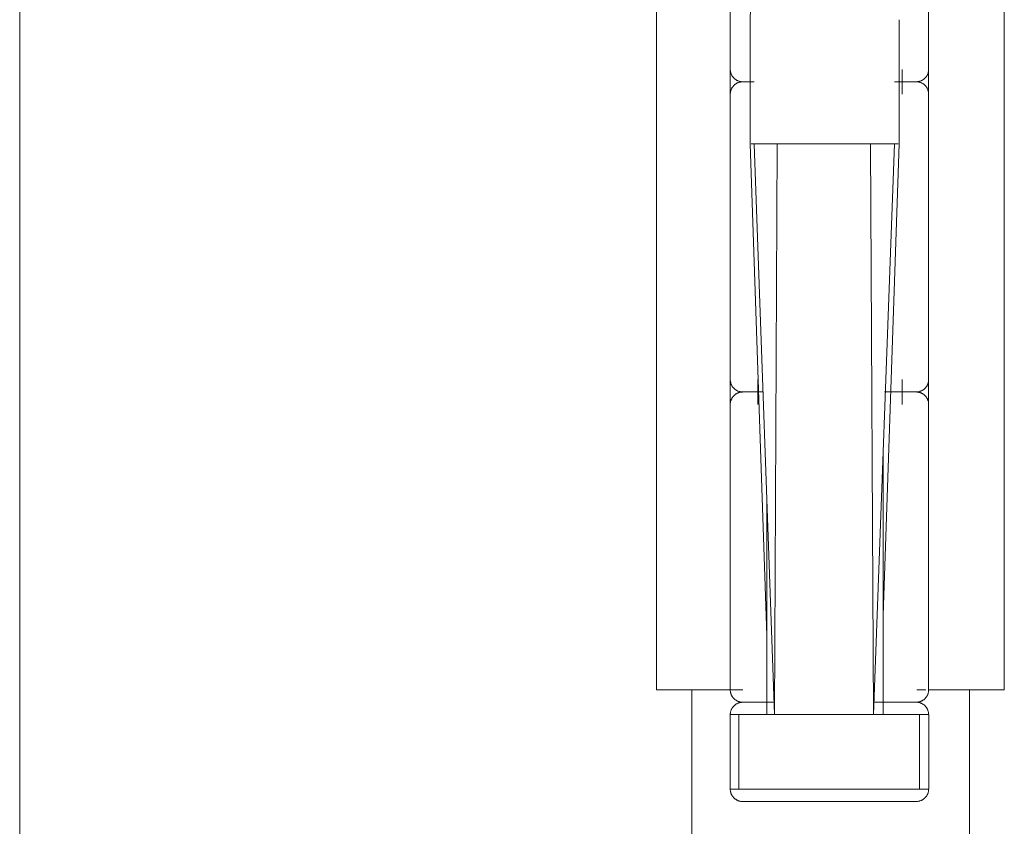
# Model space of a CAD drawing. Header units: inches. Extents: x 424 to 2043, y -237 to 445.
# Tile 753 of 965: x 872.3138 to 872.3932, y 213.3002 to 213.3652. Entities that reach past the tile are written whole.
import ezdxf

# ---------------------------------------------------------------- set-up
doc = ezdxf.new("R2010")
doc.units = ezdxf.units.IN
doc.header["$MEASUREMENT"] = 0
doc.layers.add('A-DOOR', color=31, linetype='Continuous', lineweight=9)

# ---------------------------------------------------------------- blocks, each defined once
blk = doc.blocks.new('5-panel_Bi-fold_external_door_10806 - Type 1-239875-Section 1')
at = {"layer": 'A-DOOR'}
for p, q in [((-104.57272, -2.937), (-104.57272, -0.198428)), ((-104.521364, -1.786), (-104.521364, -1.688)), ((-104.515407, -1.786), (-104.515407, -1.688)), ((-104.499415, -1.688), (-104.499415, -1.786)), ((-104.493309, -1.688), (-104.493309, -1.786)), ((-104.513805, -1.732), (-104.512464, -1.692366)), ((-104.515411, -1.713), (-104.515411, -1.736)), ((-104.499411, -1.736), (-104.499411, -1.713)), ((-104.513805, -1.732), (-104.513805, -1.742)), ((-104.501793, -1.742), (-104.501793, -1.732)), ((-104.501537, -1.736), (-104.501537, -1.738)), ((-104.50138, -1.737), (-104.501318, -1.737)), ((-104.515411, -1.738), (-104.515411, -1.761)), ((-104.499411, -1.761), (-104.499411, -1.738)), ((-104.513805, -1.742), (-104.512464, -1.781634)), ((-104.513713, -1.742), (-104.513479, -1.742)), ((-104.513479, -1.742), (-104.513713, -1.742)), ((-104.513479, -1.742), (-104.511848, -1.788)), ((-104.513479, -1.742), (-104.511638, -1.742)), ((-104.511638, -1.742), (-104.513479, -1.742)), ((-104.511638, -1.742), (-104.511848, -1.788)), ((-104.511638, -1.742), (-104.504089, -1.742)), ((-104.504089, -1.742), (-104.511638, -1.742)), ((-104.504089, -1.742), (-104.50386, -1.788)), ((-104.504089, -1.742), (-104.502154, -1.742)), ((-104.502154, -1.742), (-104.504089, -1.742)), ((-104.50386, -1.788), (-104.502154, -1.742)), ((-104.503068, -1.779972), (-104.501793, -1.742)), ((-104.502154, -1.742), (-104.501867, -1.742)), ((-104.501867, -1.742), (-104.502154, -1.742)), ((-104.513187, -1.763), (-104.513187, -1.761)), ((-104.501537, -1.761), (-104.501537, -1.763)), ((-104.513442, -1.762), (-104.513503, -1.762)), ((-104.502499, -1.762), (-104.502478, -1.762)), ((-104.515411, -1.763), (-104.515411, -1.786)), ((-104.499411, -1.786), (-104.499411, -1.763)), ((-104.503068, -1.766643), (-104.503068, -1.788)), ((-104.512464, -1.770642), (-104.512464, -1.788)), ((-104.517129, -1.786), (-104.521364, -1.786)), ((-104.518507, -2.746039), (-104.518507, -1.786)), ((-104.515407, -1.786), (-104.517129, -1.786)), ((-104.514395, -1.786), (-104.515407, -1.786)), ((-104.499635, -1.786), (-104.500358, -1.786)), ((-104.497619, -1.786), (-104.499415, -1.786)), ((-104.493309, -1.786), (-104.497619, -1.786)), ((-104.496116, -1.786), (-104.496116, -2.746039)), ((-104.512209, -1.787), (-104.512229, -1.787)), ((-104.503452, -1.787), (-104.503438, -1.787)), ((-104.515419, -1.788), (-104.515419, -1.794)), ((-104.515419, -1.788), (-104.514734, -1.788)), ((-104.514734, -1.794), (-104.514734, -1.788)), ((-104.514734, -1.788), (-104.511848, -1.788)), ((-104.511848, -1.788), (-104.512464, -1.788)), ((-104.50386, -1.788), (-104.511848, -1.788)), ((-104.511848, -1.788), (-104.50386, -1.788)), ((-104.503068, -1.788), (-104.50386, -1.788)), ((-104.50386, -1.788), (-104.500146, -1.788)), ((-104.500146, -1.788), (-104.499403, -1.788)), ((-104.500146, -1.788), (-104.500146, -1.794)), ((-104.499403, -1.794), (-104.499403, -1.788)), ((-104.514734, -1.794), (-104.515419, -1.794)), ((-104.511848, -1.794), (-104.514734, -1.794)), ((-104.50386, -1.794), (-104.511848, -1.794)), ((-104.500146, -1.794), (-104.50386, -1.794)), ((-104.499403, -1.794), (-104.500146, -1.794))]:
    blk.add_line(p, q, dxfattribs=at)
at = {"layer": 'A-DOOR', "flags": 128}
for points in [[(-104.514411, -1.737), (-104.514451, -1.736999), (-104.514491, -1.736997), (-104.51453, -1.736993), (-104.51457, -1.736987), (-104.514609, -1.73698), (-104.514648, -1.736971), (-104.514687, -1.736961), (-104.514725, -1.736949), (-104.514763, -1.736936), (-104.5148, -1.736921), (-104.514837, -1.736905), (-104.514872, -1.736887), (-104.514908, -1.736868), (-104.514942, -1.736847), (-104.514975, -1.736825), (-104.515008, -1.736802), (-104.515039, -1.736778), (-104.51507, -1.736752), (-104.5151, -1.736725), (-104.515128, -1.736697), (-104.515155, -1.736667), (-104.515181, -1.736637), (-104.515206, -1.736606), (-104.51523, -1.736574), (-104.515252, -1.73654), (-104.515273, -1.736506), (-104.515293, -1.736471), (-104.515311, -1.736436), (-104.515327, -1.736399), (-104.515343, -1.736362), (-104.515356, -1.736325), (-104.515369, -1.736287), (-104.515379, -1.736248), (-104.515389, -1.736209), (-104.515396, -1.73617), (-104.515402, -1.73613), (-104.515407, -1.736091), (-104.515409, -1.736051), (-104.515411, -1.736011), (-104.515411, -1.736)], [(-104.499411, -1.736), (-104.499411, -1.73604), (-104.499414, -1.73608), (-104.499418, -1.73612), (-104.499423, -1.736159), (-104.499431, -1.736199), (-104.499439, -1.736238), (-104.49945, -1.736276), (-104.499461, -1.736315), (-104.499475, -1.736352), (-104.49949, -1.736389), (-104.499506, -1.736426), (-104.499524, -1.736462), (-104.499543, -1.736497), (-104.499563, -1.736531), (-104.499585, -1.736565), (-104.499609, -1.736597), (-104.499633, -1.736629), (-104.499659, -1.736659), (-104.499686, -1.736689), (-104.499714, -1.736717), (-104.499743, -1.736745), (-104.499774, -1.736771), (-104.499805, -1.736796), (-104.499837, -1.736819), (-104.49987, -1.736841), (-104.499904, -1.736862), (-104.499939, -1.736882), (-104.499975, -1.7369), (-104.500011, -1.736917), (-104.500048, -1.736932), (-104.500086, -1.736946), (-104.500124, -1.736958), (-104.500162, -1.736969), (-104.500201, -1.736978), (-104.500241, -1.736985), (-104.50028, -1.736991), (-104.50032, -1.736996), (-104.50036, -1.736999), (-104.5004, -1.737), (-104.500411, -1.737)], [(-104.515411, -1.738), (-104.51541, -1.73796), (-104.515407, -1.73792), (-104.515403, -1.73788), (-104.515398, -1.737841), (-104.515391, -1.737801), (-104.515382, -1.737762), (-104.515372, -1.737724), (-104.51536, -1.737685), (-104.515347, -1.737648), (-104.515332, -1.737611), (-104.515315, -1.737574), (-104.515298, -1.737538), (-104.515278, -1.737503), (-104.515258, -1.737469), (-104.515236, -1.737435), (-104.515213, -1.737403), (-104.515188, -1.737371), (-104.515162, -1.737341), (-104.515136, -1.737311), (-104.515107, -1.737283), (-104.515078, -1.737255), (-104.515048, -1.737229), (-104.515016, -1.737204), (-104.514984, -1.737181), (-104.514951, -1.737159), (-104.514917, -1.737138), (-104.514882, -1.737118), (-104.514846, -1.7371), (-104.51481, -1.737083), (-104.514773, -1.737068), (-104.514735, -1.737054), (-104.514697, -1.737042), (-104.514659, -1.737031), (-104.51462, -1.737022), (-104.514581, -1.737015), (-104.514541, -1.737009), (-104.514501, -1.737004), (-104.514461, -1.737001), (-104.514421, -1.737), (-104.514411, -1.737)], [(-104.514411, -1.737), (-104.514405, -1.737), (-104.514388, -1.737), (-104.51436, -1.737), (-104.514321, -1.737), (-104.514271, -1.737), (-104.51421, -1.737), (-104.514138, -1.737), (-104.514055, -1.737), (-104.513962, -1.737), (-104.513858, -1.737), (-104.513744, -1.737), (-104.51362, -1.737), (-104.513485, -1.737)], [(-104.513479, -1.737), (-104.513613, -1.737), (-104.513738, -1.737), (-104.513853, -1.737), (-104.513957, -1.737), (-104.514051, -1.737), (-104.514134, -1.737), (-104.514207, -1.737), (-104.514268, -1.737), (-104.514319, -1.737), (-104.514359, -1.737), (-104.514387, -1.737), (-104.514405, -1.737), (-104.514411, -1.737)], [(-104.514411, -1.737), (-104.514405, -1.737), (-104.514388, -1.737), (-104.51436, -1.737), (-104.514321, -1.737), (-104.514271, -1.737), (-104.51421, -1.737), (-104.514138, -1.737), (-104.514055, -1.737), (-104.513962, -1.737), (-104.513858, -1.737), (-104.513744, -1.737), (-104.51362, -1.737), (-104.513485, -1.737)], [(-104.513555, -1.737), (-104.513684, -1.737), (-104.513803, -1.737), (-104.513912, -1.737), (-104.514011, -1.737), (-104.514099, -1.737), (-104.514176, -1.737), (-104.514243, -1.737), (-104.514298, -1.737), (-104.514343, -1.737), (-104.514376, -1.737), (-104.514398, -1.737), (-104.514409, -1.737)], [(-104.502157, -1.737), (-104.501976, -1.737), (-104.501804, -1.737), (-104.501641, -1.737), (-104.501487, -1.737), (-104.501343, -1.737), (-104.501208, -1.737), (-104.501083, -1.737), (-104.500969, -1.737), (-104.500864, -1.737), (-104.50077, -1.737), (-104.500687, -1.737), (-104.500615, -1.737), (-104.500553, -1.737), (-104.500502, -1.737), (-104.500463, -1.737), (-104.500434, -1.737), (-104.500417, -1.737), (-104.500411, -1.737)], [(-104.500411, -1.737), (-104.500416, -1.737), (-104.500433, -1.737), (-104.500461, -1.737), (-104.5005, -1.737), (-104.50055, -1.737), (-104.500611, -1.737), (-104.500683, -1.737), (-104.500766, -1.737), (-104.500859, -1.737), (-104.500963, -1.737), (-104.501077, -1.737), (-104.501202, -1.737), (-104.501336, -1.737), (-104.50148, -1.737), (-104.501633, -1.737), (-104.501796, -1.737), (-104.501968, -1.737), (-104.502148, -1.737)], [(-104.500411, -1.737), (-104.500416, -1.737), (-104.500433, -1.737), (-104.500461, -1.737), (-104.5005, -1.737), (-104.50055, -1.737), (-104.500611, -1.737), (-104.500683, -1.737), (-104.500766, -1.737), (-104.500859, -1.737), (-104.500963, -1.737), (-104.501077, -1.737), (-104.501202, -1.737), (-104.501336, -1.737), (-104.50148, -1.737), (-104.501633, -1.737), (-104.501796, -1.737), (-104.501968, -1.737), (-104.502148, -1.737)], [(-104.502055, -1.737), (-104.501879, -1.737), (-104.501712, -1.737), (-104.501554, -1.737), (-104.501405, -1.737), (-104.501266, -1.737), (-104.501137, -1.737), (-104.501018, -1.737), (-104.500909, -1.737), (-104.50081, -1.737), (-104.500723, -1.737), (-104.500645, -1.737), (-104.500579, -1.737), (-104.500523, -1.737), (-104.500479, -1.737), (-104.500445, -1.737), (-104.500423, -1.737), (-104.500412, -1.737)], [(-104.500411, -1.737), (-104.500371, -1.737001), (-104.500331, -1.737003), (-104.500291, -1.737007), (-104.500251, -1.737013), (-104.500212, -1.73702), (-104.500173, -1.737029), (-104.500134, -1.737039), (-104.500096, -1.737051), (-104.500058, -1.737064), (-104.500021, -1.737079), (-104.499985, -1.737095), (-104.499949, -1.737113), (-104.499914, -1.737132), (-104.499879, -1.737153), (-104.499846, -1.737175), (-104.499813, -1.737198), (-104.499782, -1.737222), (-104.499751, -1.737248), (-104.499722, -1.737275), (-104.499693, -1.737303), (-104.499666, -1.737333), (-104.49964, -1.737363), (-104.499615, -1.737394), (-104.499591, -1.737426), (-104.499569, -1.73746), (-104.499548, -1.737494), (-104.499529, -1.737529), (-104.499511, -1.737564), (-104.499494, -1.737601), (-104.499479, -1.737638), (-104.499465, -1.737675), (-104.499453, -1.737713), (-104.499442, -1.737752), (-104.499433, -1.737791), (-104.499425, -1.73783), (-104.499419, -1.73787), (-104.499415, -1.737909), (-104.499412, -1.737949), (-104.499411, -1.737989), (-104.499411, -1.738)], [(-104.514411, -1.762), (-104.514451, -1.761999), (-104.514491, -1.761997), (-104.51453, -1.761993), (-104.51457, -1.761987), (-104.514609, -1.76198), (-104.514648, -1.761971), (-104.514687, -1.761961), (-104.514725, -1.761949), (-104.514763, -1.761936), (-104.5148, -1.761921), (-104.514837, -1.761905), (-104.514872, -1.761887), (-104.514908, -1.761868), (-104.514942, -1.761847), (-104.514975, -1.761825), (-104.515008, -1.761802), (-104.515039, -1.761778), (-104.51507, -1.761752), (-104.5151, -1.761725), (-104.515128, -1.761697), (-104.515155, -1.761667), (-104.515181, -1.761637), (-104.515206, -1.761606), (-104.51523, -1.761574), (-104.515252, -1.76154), (-104.515273, -1.761506), (-104.515293, -1.761471), (-104.515311, -1.761436), (-104.515327, -1.761399), (-104.515343, -1.761362), (-104.515356, -1.761325), (-104.515369, -1.761287), (-104.515379, -1.761248), (-104.515389, -1.761209), (-104.515396, -1.76117), (-104.515402, -1.76113), (-104.515407, -1.761091), (-104.515409, -1.761051), (-104.515411, -1.761011), (-104.515411, -1.761)], [(-104.499411, -1.761), (-104.499411, -1.76104), (-104.499414, -1.76108), (-104.499418, -1.76112), (-104.499423, -1.761159), (-104.499431, -1.761199), (-104.499439, -1.761238), (-104.49945, -1.761276), (-104.499461, -1.761315), (-104.499475, -1.761352), (-104.49949, -1.761389), (-104.499506, -1.761426), (-104.499524, -1.761462), (-104.499543, -1.761497), (-104.499563, -1.761531), (-104.499585, -1.761565), (-104.499609, -1.761597), (-104.499633, -1.761629), (-104.499659, -1.761659), (-104.499686, -1.761689), (-104.499714, -1.761717), (-104.499743, -1.761745), (-104.499774, -1.761771), (-104.499805, -1.761796), (-104.499837, -1.761819), (-104.49987, -1.761841), (-104.499904, -1.761862), (-104.499939, -1.761882), (-104.499975, -1.7619), (-104.500011, -1.761917), (-104.500048, -1.761932), (-104.500086, -1.761946), (-104.500124, -1.761958), (-104.500162, -1.761969), (-104.500201, -1.761978), (-104.500241, -1.761985), (-104.50028, -1.761991), (-104.50032, -1.761996), (-104.50036, -1.761999), (-104.5004, -1.762), (-104.500411, -1.762)], [(-104.515411, -1.763), (-104.51541, -1.76296), (-104.515407, -1.76292), (-104.515403, -1.76288), (-104.515398, -1.762841), (-104.515391, -1.762801), (-104.515382, -1.762762), (-104.515372, -1.762724), (-104.51536, -1.762685), (-104.515347, -1.762648), (-104.515332, -1.762611), (-104.515315, -1.762574), (-104.515298, -1.762538), (-104.515278, -1.762503), (-104.515258, -1.762469), (-104.515236, -1.762435), (-104.515213, -1.762403), (-104.515188, -1.762371), (-104.515162, -1.762341), (-104.515136, -1.762311), (-104.515107, -1.762283), (-104.515078, -1.762255), (-104.515048, -1.762229), (-104.515016, -1.762204), (-104.514984, -1.762181), (-104.514951, -1.762159), (-104.514917, -1.762138), (-104.514882, -1.762118), (-104.514846, -1.7621), (-104.51481, -1.762083), (-104.514773, -1.762068), (-104.514735, -1.762054), (-104.514697, -1.762042), (-104.514659, -1.762031), (-104.51462, -1.762022), (-104.514581, -1.762015), (-104.514541, -1.762009), (-104.514501, -1.762004), (-104.514461, -1.762001), (-104.514421, -1.762), (-104.514411, -1.762)], [(-104.514411, -1.762), (-104.514405, -1.762), (-104.514388, -1.762), (-104.51436, -1.762), (-104.514321, -1.762), (-104.514271, -1.762), (-104.51421, -1.762), (-104.514138, -1.762), (-104.514055, -1.762), (-104.513962, -1.762), (-104.513858, -1.762), (-104.513744, -1.762), (-104.51362, -1.762), (-104.513485, -1.762), (-104.513341, -1.762), (-104.513188, -1.762), (-104.513025, -1.762), (-104.512854, -1.762)], [(-104.512845, -1.762), (-104.513017, -1.762), (-104.51318, -1.762), (-104.513334, -1.762), (-104.513479, -1.762), (-104.513613, -1.762), (-104.513738, -1.762), (-104.513853, -1.762), (-104.513957, -1.762), (-104.514051, -1.762), (-104.514134, -1.762), (-104.514207, -1.762), (-104.514268, -1.762), (-104.514319, -1.762), (-104.514359, -1.762), (-104.514387, -1.762), (-104.514405, -1.762), (-104.514411, -1.762)], [(-104.514411, -1.762), (-104.514405, -1.762), (-104.514388, -1.762), (-104.51436, -1.762), (-104.514321, -1.762), (-104.514271, -1.762), (-104.51421, -1.762), (-104.514138, -1.762), (-104.514055, -1.762), (-104.513962, -1.762), (-104.513858, -1.762), (-104.513744, -1.762), (-104.51362, -1.762), (-104.513485, -1.762), (-104.513341, -1.762), (-104.513188, -1.762), (-104.513025, -1.762), (-104.512854, -1.762)], [(-104.512766, -1.762), (-104.512942, -1.762), (-104.513109, -1.762), (-104.513267, -1.762), (-104.513416, -1.762), (-104.513555, -1.762), (-104.513684, -1.762), (-104.513803, -1.762), (-104.513912, -1.762), (-104.514011, -1.762), (-104.514099, -1.762), (-104.514176, -1.762), (-104.514243, -1.762), (-104.514298, -1.762), (-104.514343, -1.762), (-104.514376, -1.762), (-104.514398, -1.762), (-104.514409, -1.762)], [(-104.502961, -1.762), (-104.502749, -1.762), (-104.502544, -1.762), (-104.502346, -1.762), (-104.502157, -1.762), (-104.501976, -1.762), (-104.501804, -1.762), (-104.501641, -1.762), (-104.501487, -1.762), (-104.501343, -1.762), (-104.501208, -1.762), (-104.501083, -1.762), (-104.500969, -1.762), (-104.500864, -1.762), (-104.50077, -1.762), (-104.500687, -1.762), (-104.500615, -1.762), (-104.500553, -1.762), (-104.500502, -1.762), (-104.500463, -1.762), (-104.500434, -1.762), (-104.500417, -1.762), (-104.500411, -1.762)], [(-104.500411, -1.762), (-104.500416, -1.762), (-104.500433, -1.762), (-104.500461, -1.762), (-104.5005, -1.762), (-104.50055, -1.762), (-104.500611, -1.762), (-104.500683, -1.762), (-104.500766, -1.762), (-104.500859, -1.762), (-104.500963, -1.762), (-104.501077, -1.762), (-104.501202, -1.762), (-104.501336, -1.762), (-104.50148, -1.762), (-104.501633, -1.762), (-104.501796, -1.762), (-104.501968, -1.762), (-104.502148, -1.762), (-104.502337, -1.762), (-104.502534, -1.762), (-104.502738, -1.762), (-104.502951, -1.762)], [(-104.500411, -1.762), (-104.500416, -1.762), (-104.500433, -1.762), (-104.500461, -1.762), (-104.5005, -1.762), (-104.50055, -1.762), (-104.500611, -1.762), (-104.500683, -1.762), (-104.500766, -1.762), (-104.500859, -1.762), (-104.500963, -1.762), (-104.501077, -1.762), (-104.501202, -1.762), (-104.501336, -1.762), (-104.50148, -1.762), (-104.501633, -1.762), (-104.501796, -1.762), (-104.501968, -1.762), (-104.502148, -1.762), (-104.502337, -1.762), (-104.502534, -1.762), (-104.502738, -1.762), (-104.502951, -1.762)], [(-104.502842, -1.762), (-104.502633, -1.762), (-104.502432, -1.762), (-104.50224, -1.762), (-104.502055, -1.762), (-104.501879, -1.762), (-104.501712, -1.762), (-104.501554, -1.762), (-104.501405, -1.762), (-104.501266, -1.762), (-104.501137, -1.762), (-104.501018, -1.762), (-104.500909, -1.762), (-104.50081, -1.762), (-104.500723, -1.762), (-104.500645, -1.762), (-104.500579, -1.762), (-104.500523, -1.762), (-104.500479, -1.762), (-104.500445, -1.762), (-104.500423, -1.762), (-104.500412, -1.762)], [(-104.500411, -1.762), (-104.500371, -1.762001), (-104.500331, -1.762003), (-104.500291, -1.762007), (-104.500251, -1.762013), (-104.500212, -1.76202), (-104.500173, -1.762029), (-104.500134, -1.762039), (-104.500096, -1.762051), (-104.500058, -1.762064), (-104.500021, -1.762079), (-104.499985, -1.762095), (-104.499949, -1.762113), (-104.499914, -1.762132), (-104.499879, -1.762153), (-104.499846, -1.762175), (-104.499813, -1.762198), (-104.499782, -1.762222), (-104.499751, -1.762248), (-104.499722, -1.762275), (-104.499693, -1.762303), (-104.499666, -1.762333), (-104.49964, -1.762363), (-104.499615, -1.762394), (-104.499591, -1.762426), (-104.499569, -1.76246), (-104.499548, -1.762494), (-104.499529, -1.762529), (-104.499511, -1.762564), (-104.499494, -1.762601), (-104.499479, -1.762638), (-104.499465, -1.762675), (-104.499453, -1.762713), (-104.499442, -1.762752), (-104.499433, -1.762791), (-104.499425, -1.76283), (-104.499419, -1.76287), (-104.499415, -1.762909), (-104.499412, -1.762949), (-104.499411, -1.762989), (-104.499411, -1.763)], [(-104.514411, -1.787), (-104.514451, -1.786999), (-104.514491, -1.786997), (-104.51453, -1.786993), (-104.51457, -1.786987), (-104.514609, -1.78698), (-104.514648, -1.786971), (-104.514687, -1.786961), (-104.514725, -1.786949), (-104.514763, -1.786936), (-104.5148, -1.786921), (-104.514837, -1.786905), (-104.514872, -1.786887), (-104.514908, -1.786868), (-104.514942, -1.786847), (-104.514975, -1.786825), (-104.515008, -1.786802), (-104.515039, -1.786778), (-104.51507, -1.786752), (-104.5151, -1.786725), (-104.515128, -1.786697), (-104.515155, -1.786667), (-104.515181, -1.786637), (-104.515206, -1.786606), (-104.51523, -1.786574), (-104.515252, -1.78654), (-104.515273, -1.786506), (-104.515293, -1.786471), (-104.515311, -1.786436), (-104.515327, -1.786399), (-104.515343, -1.786362), (-104.515356, -1.786325), (-104.515369, -1.786287), (-104.515379, -1.786248), (-104.515389, -1.786209), (-104.515396, -1.78617), (-104.515402, -1.78613), (-104.515407, -1.786091), (-104.515409, -1.786051), (-104.515411, -1.786011), (-104.515411, -1.786)], [(-104.499411, -1.786), (-104.499411, -1.78604), (-104.499414, -1.78608), (-104.499418, -1.78612), (-104.499423, -1.786159), (-104.499431, -1.786199), (-104.499439, -1.786238), (-104.49945, -1.786276), (-104.499461, -1.786315), (-104.499475, -1.786352), (-104.49949, -1.786389), (-104.499506, -1.786426), (-104.499524, -1.786462), (-104.499543, -1.786497), (-104.499563, -1.786531), (-104.499585, -1.786565), (-104.499609, -1.786597), (-104.499633, -1.786629), (-104.499659, -1.786659), (-104.499686, -1.786689), (-104.499714, -1.786717), (-104.499743, -1.786745), (-104.499774, -1.786771), (-104.499805, -1.786796), (-104.499837, -1.786819), (-104.49987, -1.786841), (-104.499904, -1.786862), (-104.499939, -1.786882), (-104.499975, -1.7869), (-104.500011, -1.786917), (-104.500048, -1.786932), (-104.500086, -1.786946), (-104.500124, -1.786958), (-104.500162, -1.786969), (-104.500201, -1.786978), (-104.500241, -1.786985), (-104.50028, -1.786991), (-104.50032, -1.786996), (-104.50036, -1.786999), (-104.5004, -1.787), (-104.500411, -1.787)], [(-104.515411, -1.788), (-104.51541, -1.78796), (-104.515407, -1.78792), (-104.515403, -1.78788), (-104.515398, -1.787841), (-104.515391, -1.787801), (-104.515382, -1.787762), (-104.515372, -1.787724), (-104.51536, -1.787685), (-104.515347, -1.787648), (-104.515332, -1.787611), (-104.515315, -1.787574), (-104.515298, -1.787538), (-104.515278, -1.787503), (-104.515258, -1.787469), (-104.515236, -1.787435), (-104.515213, -1.787403), (-104.515188, -1.787371), (-104.515162, -1.787341), (-104.515136, -1.787311), (-104.515107, -1.787283), (-104.515078, -1.787255), (-104.515048, -1.787229), (-104.515016, -1.787204), (-104.514984, -1.787181), (-104.514951, -1.787159), (-104.514917, -1.787138), (-104.514882, -1.787118), (-104.514846, -1.7871), (-104.51481, -1.787083), (-104.514773, -1.787068), (-104.514735, -1.787054), (-104.514697, -1.787042), (-104.514659, -1.787031), (-104.51462, -1.787022), (-104.514581, -1.787015), (-104.514541, -1.787009), (-104.514501, -1.787004), (-104.514461, -1.787001), (-104.514421, -1.787), (-104.514411, -1.787)], [(-104.514411, -1.787), (-104.514405, -1.787), (-104.514388, -1.787), (-104.51436, -1.787), (-104.514321, -1.787), (-104.514271, -1.787), (-104.51421, -1.787), (-104.514138, -1.787), (-104.514055, -1.787), (-104.513962, -1.787), (-104.513858, -1.787), (-104.513744, -1.787), (-104.51362, -1.787), (-104.513485, -1.787), (-104.513341, -1.787), (-104.513188, -1.787), (-104.513025, -1.787), (-104.512854, -1.787), (-104.512673, -1.787), (-104.512485, -1.787), (-104.512288, -1.787), (-104.512083, -1.787), (-104.511871, -1.787)], [(-104.51186, -1.787), (-104.512073, -1.787), (-104.512278, -1.787), (-104.512475, -1.787), (-104.512664, -1.787), (-104.512845, -1.787), (-104.513017, -1.787), (-104.51318, -1.787), (-104.513334, -1.787), (-104.513479, -1.787), (-104.513613, -1.787), (-104.513738, -1.787), (-104.513853, -1.787), (-104.513957, -1.787), (-104.514051, -1.787), (-104.514134, -1.787), (-104.514207, -1.787), (-104.514268, -1.787), (-104.514319, -1.787), (-104.514359, -1.787), (-104.514387, -1.787), (-104.514405, -1.787), (-104.514411, -1.787)], [(-104.514411, -1.787), (-104.514405, -1.787), (-104.514388, -1.787), (-104.51436, -1.787), (-104.514321, -1.787), (-104.514271, -1.787), (-104.51421, -1.787), (-104.514138, -1.787), (-104.514055, -1.787), (-104.513962, -1.787), (-104.513858, -1.787), (-104.513744, -1.787), (-104.51362, -1.787), (-104.513485, -1.787), (-104.513341, -1.787), (-104.513188, -1.787), (-104.513025, -1.787), (-104.512854, -1.787), (-104.512673, -1.787), (-104.512485, -1.787), (-104.512288, -1.787), (-104.512083, -1.787), (-104.511871, -1.787)], [(-104.51198, -1.787), (-104.512188, -1.787), (-104.512389, -1.787), (-104.512582, -1.787), (-104.512766, -1.787), (-104.512942, -1.787), (-104.513109, -1.787), (-104.513267, -1.787), (-104.513416, -1.787), (-104.513555, -1.787), (-104.513684, -1.787), (-104.513803, -1.787), (-104.513912, -1.787), (-104.514011, -1.787), (-104.514099, -1.787), (-104.514176, -1.787), (-104.514243, -1.787), (-104.514298, -1.787), (-104.514343, -1.787), (-104.514376, -1.787), (-104.514398, -1.787), (-104.514409, -1.787)], [(-104.503879, -1.787), (-104.50364, -1.787), (-104.503407, -1.787), (-104.503181, -1.787), (-104.502961, -1.787), (-104.502749, -1.787), (-104.502544, -1.787), (-104.502346, -1.787), (-104.502157, -1.787), (-104.501976, -1.787), (-104.501804, -1.787), (-104.501641, -1.787), (-104.501487, -1.787), (-104.501343, -1.787), (-104.501208, -1.787), (-104.501083, -1.787), (-104.500969, -1.787), (-104.500864, -1.787), (-104.50077, -1.787), (-104.500687, -1.787), (-104.500615, -1.787), (-104.500553, -1.787), (-104.500502, -1.787), (-104.500463, -1.787), (-104.500434, -1.787), (-104.500417, -1.787), (-104.500411, -1.787)], [(-104.500411, -1.787), (-104.500416, -1.787), (-104.500433, -1.787), (-104.500461, -1.787), (-104.5005, -1.787), (-104.50055, -1.787), (-104.500611, -1.787), (-104.500683, -1.787), (-104.500766, -1.787), (-104.500859, -1.787), (-104.500963, -1.787), (-104.501077, -1.787), (-104.501202, -1.787), (-104.501336, -1.787), (-104.50148, -1.787), (-104.501633, -1.787), (-104.501796, -1.787), (-104.501968, -1.787), (-104.502148, -1.787), (-104.502337, -1.787), (-104.502534, -1.787), (-104.502738, -1.787), (-104.502951, -1.787), (-104.50317, -1.787), (-104.503396, -1.787), (-104.503629, -1.787), (-104.503867, -1.787)], [(-104.500411, -1.787), (-104.500416, -1.787), (-104.500433, -1.787), (-104.500461, -1.787), (-104.5005, -1.787), (-104.50055, -1.787), (-104.500611, -1.787), (-104.500683, -1.787), (-104.500766, -1.787), (-104.500859, -1.787), (-104.500963, -1.787), (-104.501077, -1.787), (-104.501202, -1.787), (-104.501336, -1.787), (-104.50148, -1.787), (-104.501633, -1.787), (-104.501796, -1.787), (-104.501968, -1.787), (-104.502148, -1.787), (-104.502337, -1.787), (-104.502534, -1.787), (-104.502738, -1.787), (-104.502951, -1.787), (-104.50317, -1.787), (-104.503396, -1.787), (-104.503629, -1.787), (-104.503867, -1.787)], [(-104.503745, -1.787), (-104.503509, -1.787), (-104.50328, -1.787), (-104.503057, -1.787), (-104.502842, -1.787), (-104.502633, -1.787), (-104.502432, -1.787), (-104.50224, -1.787), (-104.502055, -1.787), (-104.501879, -1.787), (-104.501712, -1.787), (-104.501554, -1.787), (-104.501405, -1.787), (-104.501266, -1.787), (-104.501137, -1.787), (-104.501018, -1.787), (-104.500909, -1.787), (-104.50081, -1.787), (-104.500723, -1.787), (-104.500645, -1.787), (-104.500579, -1.787), (-104.500523, -1.787), (-104.500479, -1.787), (-104.500445, -1.787), (-104.500423, -1.787), (-104.500412, -1.787)], [(-104.500411, -1.787), (-104.500371, -1.787001), (-104.500331, -1.787003), (-104.500291, -1.787007), (-104.500251, -1.787013), (-104.500212, -1.78702), (-104.500173, -1.787029), (-104.500134, -1.787039), (-104.500096, -1.787051), (-104.500058, -1.787064), (-104.500021, -1.787079), (-104.499985, -1.787095), (-104.499949, -1.787113), (-104.499914, -1.787132), (-104.499879, -1.787153), (-104.499846, -1.787175), (-104.499813, -1.787198), (-104.499782, -1.787222), (-104.499751, -1.787248), (-104.499722, -1.787275), (-104.499693, -1.787303), (-104.499666, -1.787333), (-104.49964, -1.787363), (-104.499615, -1.787394), (-104.499591, -1.787426), (-104.499569, -1.78746), (-104.499548, -1.787494), (-104.499529, -1.787529), (-104.499511, -1.787564), (-104.499494, -1.787601), (-104.499479, -1.787638), (-104.499465, -1.787675), (-104.499453, -1.787713), (-104.499442, -1.787752), (-104.499433, -1.787791), (-104.499425, -1.78783), (-104.499419, -1.78787), (-104.499415, -1.787909), (-104.499412, -1.787949), (-104.499411, -1.787989), (-104.499411, -1.788)], [(-104.514411, -1.795), (-104.514451, -1.794999), (-104.514491, -1.794997), (-104.51453, -1.794993), (-104.51457, -1.794987), (-104.514609, -1.79498), (-104.514648, -1.794971), (-104.514687, -1.794961), (-104.514725, -1.794949), (-104.514763, -1.794936), (-104.5148, -1.794921), (-104.514837, -1.794905), (-104.514872, -1.794887), (-104.514908, -1.794868), (-104.514942, -1.794847), (-104.514975, -1.794825), (-104.515008, -1.794802), (-104.515039, -1.794778), (-104.51507, -1.794752), (-104.5151, -1.794725), (-104.515128, -1.794697), (-104.515155, -1.794667), (-104.515181, -1.794637), (-104.515206, -1.794606), (-104.51523, -1.794574), (-104.515252, -1.79454), (-104.515273, -1.794506), (-104.515293, -1.794471), (-104.515311, -1.794436), (-104.515327, -1.794399), (-104.515343, -1.794362), (-104.515356, -1.794325), (-104.515369, -1.794287), (-104.515379, -1.794248), (-104.515389, -1.794209), (-104.515396, -1.79417), (-104.515402, -1.79413), (-104.515407, -1.794091), (-104.515409, -1.794051), (-104.515411, -1.794011), (-104.515411, -1.794)], [(-104.499411, -1.794), (-104.499411, -1.79404), (-104.499414, -1.79408), (-104.499418, -1.79412), (-104.499423, -1.794159), (-104.499431, -1.794199), (-104.499439, -1.794238), (-104.49945, -1.794276), (-104.499461, -1.794315), (-104.499475, -1.794352), (-104.49949, -1.794389), (-104.499506, -1.794426), (-104.499524, -1.794462), (-104.499543, -1.794497), (-104.499563, -1.794531), (-104.499585, -1.794565), (-104.499609, -1.794597), (-104.499633, -1.794629), (-104.499659, -1.794659), (-104.499686, -1.794689), (-104.499714, -1.794717), (-104.499743, -1.794745), (-104.499774, -1.794771), (-104.499805, -1.794796), (-104.499837, -1.794819), (-104.49987, -1.794841), (-104.499904, -1.794862), (-104.499939, -1.794882), (-104.499975, -1.7949), (-104.500011, -1.794917), (-104.500048, -1.794932), (-104.500086, -1.794946), (-104.500124, -1.794958), (-104.500162, -1.794969), (-104.500201, -1.794978), (-104.500241, -1.794985), (-104.50028, -1.794991), (-104.50032, -1.794996), (-104.50036, -1.794999), (-104.5004, -1.795), (-104.500411, -1.795)], [(-104.514411, -1.795), (-104.514405, -1.795), (-104.514388, -1.795), (-104.51436, -1.795), (-104.514321, -1.795), (-104.514271, -1.795), (-104.51421, -1.795), (-104.514138, -1.795), (-104.514055, -1.795), (-104.513962, -1.795), (-104.513858, -1.795), (-104.513744, -1.795), (-104.51362, -1.795), (-104.513485, -1.795), (-104.513341, -1.795), (-104.513188, -1.795), (-104.513025, -1.795), (-104.512854, -1.795), (-104.512673, -1.795), (-104.512485, -1.795), (-104.512288, -1.795), (-104.512083, -1.795), (-104.511871, -1.795), (-104.511651, -1.795), (-104.511425, -1.795), (-104.511193, -1.795), (-104.510954, -1.795), (-104.51071, -1.795), (-104.51046, -1.795), (-104.510206, -1.795), (-104.509947, -1.795), (-104.509684, -1.795), (-104.509418, -1.795), (-104.509148, -1.795), (-104.508875, -1.795), (-104.5086, -1.795), (-104.508324, -1.795), (-104.508045, -1.795), (-104.507766, -1.795), (-104.507486, -1.795), (-104.507472, -1.795)], [(-104.507349, -1.795), (-104.507629, -1.795), (-104.507909, -1.795), (-104.508187, -1.795), (-104.508465, -1.795), (-104.508741, -1.795), (-104.509015, -1.795), (-104.509286, -1.795), (-104.509554, -1.795), (-104.509819, -1.795), (-104.51008, -1.795), (-104.510336, -1.795), (-104.510588, -1.795), (-104.510835, -1.795), (-104.511077, -1.795), (-104.511312, -1.795), (-104.511541, -1.795), (-104.511764, -1.795), (-104.51198, -1.795), (-104.512188, -1.795), (-104.512389, -1.795), (-104.512582, -1.795), (-104.512766, -1.795), (-104.512942, -1.795), (-104.513109, -1.795), (-104.513267, -1.795), (-104.513416, -1.795), (-104.513555, -1.795), (-104.513684, -1.795), (-104.513803, -1.795), (-104.513912, -1.795), (-104.514011, -1.795), (-104.514099, -1.795), (-104.514176, -1.795), (-104.514243, -1.795), (-104.514298, -1.795), (-104.514343, -1.795), (-104.514376, -1.795), (-104.514398, -1.795), (-104.514409, -1.795)], [(-104.507472, -1.795), (-104.507192, -1.795), (-104.506913, -1.795), (-104.506634, -1.795), (-104.506356, -1.795), (-104.506081, -1.795), (-104.505807, -1.795), (-104.505536, -1.795), (-104.505267, -1.795), (-104.505003, -1.795), (-104.504742, -1.795), (-104.504485, -1.795), (-104.504233, -1.795), (-104.503986, -1.795), (-104.503745, -1.795), (-104.503509, -1.795), (-104.50328, -1.795), (-104.503057, -1.795), (-104.502842, -1.795), (-104.502633, -1.795), (-104.502432, -1.795), (-104.50224, -1.795), (-104.502055, -1.795), (-104.501879, -1.795), (-104.501712, -1.795), (-104.501554, -1.795), (-104.501405, -1.795), (-104.501266, -1.795), (-104.501137, -1.795), (-104.501018, -1.795), (-104.500909, -1.795), (-104.50081, -1.795), (-104.500723, -1.795), (-104.500645, -1.795), (-104.500579, -1.795), (-104.500523, -1.795), (-104.500479, -1.795), (-104.500445, -1.795), (-104.500423, -1.795), (-104.500412, -1.795)], [(-104.500411, -1.795), (-104.500416, -1.795), (-104.500433, -1.795), (-104.500461, -1.795), (-104.5005, -1.795), (-104.50055, -1.795), (-104.500611, -1.795), (-104.500683, -1.795), (-104.500766, -1.795), (-104.500859, -1.795), (-104.500963, -1.795), (-104.501077, -1.795), (-104.501202, -1.795), (-104.501336, -1.795), (-104.50148, -1.795), (-104.501633, -1.795), (-104.501796, -1.795), (-104.501968, -1.795), (-104.502148, -1.795), (-104.502337, -1.795), (-104.502534, -1.795), (-104.502738, -1.795), (-104.502951, -1.795), (-104.50317, -1.795), (-104.503396, -1.795), (-104.503629, -1.795), (-104.503867, -1.795), (-104.504111, -1.795), (-104.504361, -1.795), (-104.504615, -1.795), (-104.504874, -1.795), (-104.505137, -1.795), (-104.505404, -1.795), (-104.505673, -1.795), (-104.505946, -1.795), (-104.506221, -1.795), (-104.506498, -1.795), (-104.506776, -1.795), (-104.507055, -1.795), (-104.507335, -1.795), (-104.507349, -1.795)]]:
    blk.add_lwpolyline(points, dxfattribs=at)

msp = doc.modelspace()

# ---------------------------------------------------------------- block references
at = {"layer": 'A-DOOR'}
msp.add_blockref('5-panel_Bi-fold_external_door_10806 - Type 1-239875-Section 1', (976.886544, 215.097212), dxfattribs=at)

doc.saveas('drawing.dxf')
